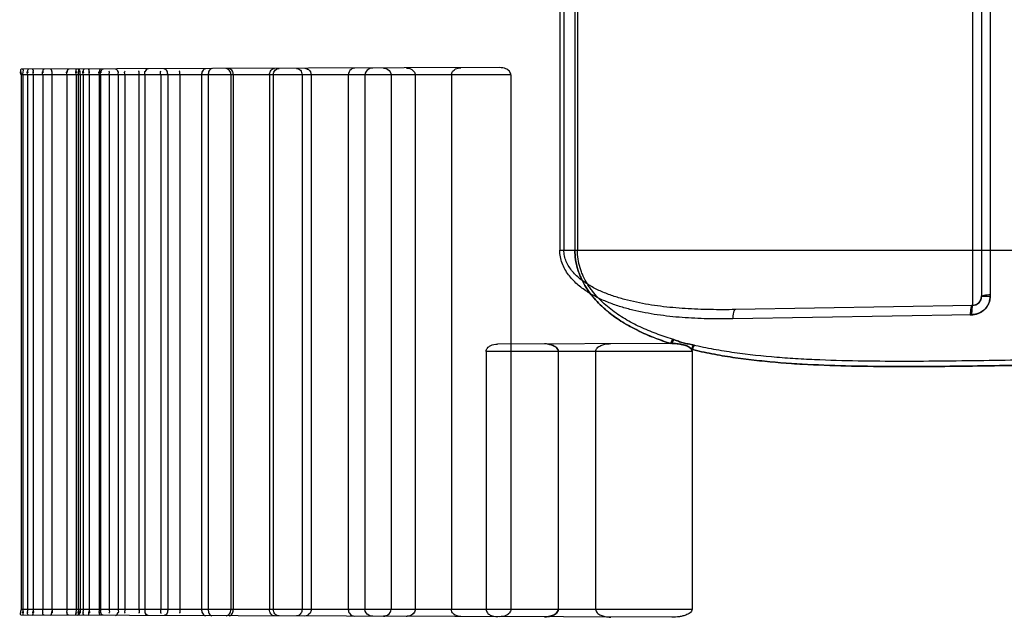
# Model space of a CAD drawing. Header units: millimetres. Extents: x 0 to 297, y 0 to 210.
# Tile 274 of 455: x 145.453 to 145.827, y 158.282 to 158.509. Entities that reach past the tile are written whole.
import ezdxf

# ---------------------------------------------------------------- set-up
doc = ezdxf.new("R2010")
doc.units = ezdxf.units.MM
doc.header["$LTSCALE"] = 16.335
doc.layers.add('INTFCLR_72935', color=7, linetype='CONTINUOUS')

msp = doc.modelspace()

# ---------------------------------------------------------------- linework, layer by layer
at = {"layer": 'INTFCLR_72935', "color": 9, "linetype": 'Continuous'}
for p, q in [((145.8151688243, 158.6105283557), (145.8151688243, 158.4004083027)), ((145.8186077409, 158.6070288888), (145.8186077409, 158.4039077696)), ((145.8219476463, 158.6070288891), (145.8219476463, 158.4039077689)), ((145.6583776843, 158.5894683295), (145.6583776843, 158.4214683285)), ((145.6599595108, 158.5894683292), (145.6599595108, 158.4214683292)), ((145.6641227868, 158.5894683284), (145.6641227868, 158.4214683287)), ((145.6650955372, 158.5894683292), (145.6650955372, 158.4214683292)), ((145.6397934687, 158.4879683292), (145.4536533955, 158.4879683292)), ((145.6355721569, 158.4907561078), (145.4537157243, 158.4901213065)), ((145.6583776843, 158.4214683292), (145.8466077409, 158.4214683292)), ((145.8186077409, 158.4039077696), (145.8219476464, 158.4039077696)), ((145.8151688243, 158.4004083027), (145.7251601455, 158.3988371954)), ((145.8150068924, 158.3969088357), (145.7241747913, 158.3953377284)), ((145.7011983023, 158.3875969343), (145.7004344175, 158.3859825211)), ((145.7011983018, 158.3875969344), (145.7004344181, 158.3859825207)), ((145.7017547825, 158.3874217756), (145.7009967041, 158.3859844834)), ((145.7017547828, 158.3874217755), (145.700996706, 158.3859844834)), ((145.700996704, 158.3859844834), (145.6347415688, 158.3857532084)), ((145.7086562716, 158.3829683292), (145.6303824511, 158.3829683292)), ((145.7086562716, 158.2849683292), (145.4536533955, 158.2849683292)), ((145.700996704, 158.281952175), (145.4537157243, 158.2828153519))]:
    msp.add_line(p, q, dxfattribs=at)
at = {"layer": 'INTFCLR_72935', "color": 6, "linetype": 'Continuous'}
for p, q in [((145.4536533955, 158.4879683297), (145.4536533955, 158.2849683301)), ((145.4543254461, 158.4879683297), (145.4543254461, 158.2849683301)), ((145.4561631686, 158.4879683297), (145.4561631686, 158.2849683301)), ((145.4581992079, 158.4879683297), (145.4581992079, 158.2849683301)), ((145.4619150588, 158.4879683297), (145.4619150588, 158.2849683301)), ((145.4653773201, 158.4879683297), (145.4653773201, 158.2849683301)), ((145.4710574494, 158.4879683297), (145.4710574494, 158.2849683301)), ((145.4746589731, 158.4879683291), (145.4746589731, 158.2849683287)), ((145.4753768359, 158.4879683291), (145.4753768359, 158.2849683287)), ((145.4760590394, 158.4879683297), (145.4760590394, 158.2849683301)), ((145.4773070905, 158.4879683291), (145.4773070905, 158.2849683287)), ((145.4794842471, 158.4879683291), (145.4794842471, 158.2849683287)), ((145.4833927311, 158.4879683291), (145.4833927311, 158.2849683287)), ((145.4838477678, 158.4879683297), (145.4838477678, 158.2849683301)), ((145.487103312, 158.4879683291), (145.487103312, 158.2849683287)), ((145.4905701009, 158.4879683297), (145.4905701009, 158.2849683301)), ((145.4930931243, 158.4879683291), (145.4930931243, 158.2849683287)), ((145.498473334, 158.4879683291), (145.498473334, 158.2849683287)), ((145.5006940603, 158.4879683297), (145.5006940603, 158.2849683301)), ((145.5067196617, 158.4879683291), (145.5067196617, 158.2849683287)), ((145.5094203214, 158.4879683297), (145.5094203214, 158.2849683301)), ((145.5139919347, 158.4879683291), (145.5139919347, 158.2849683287)), ((145.5222353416, 158.4879683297), (145.5222353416, 158.2849683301)), ((145.5247761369, 158.4879683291), (145.5247761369, 158.2849683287)), ((145.5334174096, 158.4879683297), (145.5334174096, 158.2849683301)), ((145.5342974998, 158.4879683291), (145.5342974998, 158.2849683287)), ((145.5480768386, 158.4879683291), (145.5480768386, 158.2849683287)), ((145.5495065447, 158.4879683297), (145.5495065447, 158.2849683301)), ((145.5604420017, 158.4879683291), (145.5604420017, 158.2849683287)), ((145.563913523, 158.4879683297), (145.563913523, 158.2849683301)), ((145.5780073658, 158.4879683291), (145.5780073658, 158.2849683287)), ((145.5843221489, 158.4879683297), (145.5843221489, 158.2849683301)), ((145.5943011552, 158.4879683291), (145.5943011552, 158.2849683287)), ((145.6034342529, 158.4879683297), (145.6034342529, 158.2849683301)), ((145.6172058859, 158.4879683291), (145.6172058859, 158.2849683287)), ((145.6397934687, 158.4879683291), (145.6397934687, 158.2849683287)), ((145.6303824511, 158.3829683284), (145.6303824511, 158.2849683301)), ((145.6578281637, 158.3829683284), (145.6578281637, 158.2849683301)), ((145.6719926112, 158.3829683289), (145.6719926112, 158.2849683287)), ((145.7086562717, 158.3829683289), (145.7086562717, 158.2849683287))]:
    msp.add_line(p, q, dxfattribs=at)
at = {"layer": 'INTFCLR_72935', "color": 7, "linetype": 'Continuous'}
for p, q in [((145.8150068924, 158.3969088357), (145.8151688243, 158.4004083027)), ((145.700996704, 158.3859844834), (145.7025325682, 158.3859240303)), ((145.7091062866, 158.3854713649), (145.7083881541, 158.3837502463))]:
    msp.add_line(p, q, dxfattribs=at)
for points in [[(145.5923621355, 158.49045698), (145.592264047, 158.4904862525), (145.5921642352, 158.4905125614), (145.5920627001, 158.4905357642), (145.5919594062, 158.4905557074), (145.591854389, 158.4905722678), (145.5917477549, 158.4905853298), (145.5916395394, 158.4905947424), (145.591529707, 158.4906003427), (145.5914182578, 158.4906019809)], [(145.6000140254, 158.490631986), (145.6001345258, 158.4906306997), (145.6002558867, 158.4906259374), (145.6003781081, 158.490617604), (145.6005022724, 158.4906055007), (145.6006272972, 158.4905895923), (145.6007499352, 158.4905702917), (145.6008691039, 158.4905479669), (145.6009858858, 158.4905226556), (145.6011002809, 158.4904945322)], [(145.5923621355, 158.2824796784), (145.592264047, 158.2824504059), (145.5921642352, 158.282424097), (145.5920627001, 158.2824008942), (145.5919594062, 158.2823809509), (145.591854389, 158.2823643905), (145.5917477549, 158.2823513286), (145.5916395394, 158.282341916), (145.591529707, 158.2823363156), (145.5914182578, 158.2823346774)], [(145.6010956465, 158.2824409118), (145.6009835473, 158.2824134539), (145.6008693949, 158.2823887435), (145.6007531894, 158.2823669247), (145.600634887, 158.2823481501), (145.6005145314, 158.2823325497), (145.6003922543, 158.2823202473), (145.6002680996, 158.2823113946), (145.6001420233, 158.2823061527), (145.6000140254, 158.2823046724)]]:
    msp.add_lwpolyline(points, dxfattribs=at)
at = {"layer": 'INTFCLR_72935', "color": 6, "linetype": 'Continuous'}
for points in [[(145.7086562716, 158.3829683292), (145.7086555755, 158.3830090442), (145.7086534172, 158.3830498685), (145.708649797, 158.3830907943), (145.7086447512, 158.3831317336), (145.7086382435, 158.383172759), (145.7086301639, 158.3832141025), (145.7086205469, 158.3832557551), (145.7086093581, 158.3832977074), (145.7085963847, 158.3833401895), (145.708581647, 158.3833832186), (145.7085651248, 158.3834267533), (145.7085465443, 158.3834709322), (145.7085259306, 158.3835157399), (145.7085032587, 158.3835611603), (145.7084781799, 158.3836073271), (145.7084505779, 158.3836542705), (145.708420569, 158.3837019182), (145.7083881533, 158.3837502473)], [(145.7083881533, 158.3837502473), (145.7084474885, 158.3836586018), (145.7084991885, 158.3835678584), (145.7085432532, 158.3834781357), (145.7085793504, 158.3833894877), (145.7086078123, 158.3833020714), (145.7086296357, 158.383216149), (145.7086451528, 158.3831318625), (145.7086540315, 158.3830492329), (145.7086562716, 158.3829683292)]]:
    msp.add_lwpolyline(points, dxfattribs=at)
at = {"layer": 'INTFCLR_72935', "color": 9, "linetype": 'Continuous'}
for centre, radius, start, end in [((145.8151077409, 158.4039077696), 0.0035, 270.999999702, 359.9999999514), ((145.6919518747, 158.3572494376), 0.0317248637, 72.00116539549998, 73.05480761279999)]:
    msp.add_arc(centre, radius, start, end, dxfattribs=at)
at = {"layer": 'INTFCLR_72935', "color": 7, "linetype": 'Continuous'}
for centre, start, end in [((145.6525906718, 158.3765764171), 80.5040051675, 90.2033254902), ((145.6525906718, 158.2913602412), 269.7966744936, 279.4959948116)]:
    msp.add_arc(centre, 0.0092390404, start, end, dxfattribs=at)
at = {"layer": 'INTFCLR_72935', "color": 6, "linetype": 'Continuous'}
for points in [[(145.4537157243, 158.4901213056), (145.4531355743, 158.4901192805), (145.4536544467, 158.4889620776), (145.4536544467, 158.488381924)], [(145.4536533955, 158.4879683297), (145.4536533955, 158.4884355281), (145.4532001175, 158.489368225), (145.4536673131, 158.4893698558)], [(145.4541921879, 158.490122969), (145.454643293, 158.4901245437), (145.4543153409, 158.4892263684), (145.4543153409, 158.4887752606)], [(145.4543254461, 158.4879683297), (145.4543254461, 158.4884409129), (145.4547640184, 158.4893873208), (145.4542914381, 158.4893856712)], [(145.4561631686, 158.4879683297), (145.4561631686, 158.4884396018), (145.4557540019, 158.4893791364), (145.4562252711, 158.4893807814)], [(145.4564235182, 158.490130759), (145.4559653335, 158.4901291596), (145.4561816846, 158.4892358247), (145.4561816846, 158.4887776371)], [(145.457864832, 158.4901357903), (145.4583279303, 158.4901374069), (145.4581743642, 158.4892445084), (145.4581743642, 158.4887814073)], [(145.4581992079, 158.4879683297), (145.4581992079, 158.4884395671), (145.458588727, 158.4893813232), (145.4581174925, 158.4893796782)], [(145.4619150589, 158.4879683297), (145.4619150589, 158.488440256), (145.4615532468, 158.4893781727), (145.4620251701, 158.4893798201)], [(145.4623841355, 158.4901515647), (145.4619059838, 158.4901498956), (145.4619486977, 158.4892629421), (145.4619486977, 158.4887847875)], [(145.4648276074, 158.4901600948), (145.465317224, 158.4901618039), (145.4653375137, 158.4892722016), (145.4653375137, 158.4887825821)], [(145.4653773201, 158.4879683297), (145.4653773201, 158.48844231), (145.4657200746, 158.4893858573), (145.4652460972, 158.4893842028)], [(145.4710574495, 158.4879683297), (145.4710574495, 158.4884444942), (145.4707422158, 158.4893860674), (145.4712183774, 158.4893877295)], [(145.4717556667, 158.4901842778), (145.4712422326, 158.4901824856), (145.4711065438, 158.4893008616), (145.4711065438, 158.4887874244)], [(145.4746589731, 158.4879683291), (145.4746589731, 158.4884513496), (145.4741910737, 158.4894156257), (145.4746740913, 158.4894173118)], [(145.4747269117, 158.4901946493), (145.4742645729, 158.4901930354), (145.4746635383, 158.4892714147), (145.4746635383, 158.4888090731)], [(145.4752308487, 158.4901964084), (145.4756976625, 158.4901980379), (145.4753657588, 158.4892692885), (145.4753657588, 158.4888024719)], [(145.4752690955, 158.4901965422), (145.4757997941, 158.4901983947), (145.4760036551, 158.4893147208), (145.4760036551, 158.488784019)], [(145.4753768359, 158.4879683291), (145.4753768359, 158.4884571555), (145.475828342, 158.4894360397), (145.4753395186, 158.4894343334)], [(145.4760590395, 158.4879683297), (145.4760590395, 158.4884465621), (145.4763540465, 158.4893929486), (145.4758758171, 158.4893912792)], [(145.4773070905, 158.4879683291), (145.4773070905, 158.4884555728), (145.4768876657, 158.4894267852), (145.4773749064, 158.489428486)], [(145.4775918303, 158.4902046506), (145.4771170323, 158.4902029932), (145.4773273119, 158.4892798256), (145.4773273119, 158.4888050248)], [(145.4791177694, 158.4902099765), (145.4795984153, 158.4902116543), (145.479457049, 158.4892891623), (145.479457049, 158.4888085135)], [(145.4794842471, 158.4879683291), (145.4794842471, 158.488455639), (145.4798820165, 158.4894292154), (145.4793947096, 158.4894275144)], [(145.4833927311, 158.4879683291), (145.4833927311, 158.4884561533), (145.4830252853, 158.4894251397), (145.4835131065, 158.4894268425)], [(145.4839069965, 158.4902266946), (145.4834091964, 158.4902249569), (145.4834294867, 158.4893094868), (145.4834294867, 158.4888116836)], [(145.4838477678, 158.4879683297), (145.4838477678, 158.4884494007), (145.4835809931, 158.4893938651), (145.4840620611, 158.4893955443)], [(145.4848082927, 158.4902298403), (145.4842413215, 158.4902278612), (145.4839120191, 158.4893511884), (145.4839120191, 158.4887842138)], [(145.487103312, 158.4879683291), (145.487103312, 158.4884582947), (145.4874494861, 158.4894328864), (145.4869595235, 158.4894311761)], [(145.4895004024, 158.4902462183), (145.4899713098, 158.4902478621), (145.4904096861, 158.4896359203), (145.4904096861, 158.48916501)], [(145.4905701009, 158.4879683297), (145.4905701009, 158.488453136), (145.4908149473, 158.4894045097), (145.490330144, 158.4894028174)], [(145.4930931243, 158.4879683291), (145.4930931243, 158.4884603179), (145.4927772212, 158.4894320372), (145.493269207, 158.4894337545)], [(145.498473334, 158.4879683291), (145.498473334, 158.4884633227), (145.4987666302, 158.4894412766), (145.4982716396, 158.4894395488)], [(145.5006940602, 158.4879683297), (145.5006940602, 158.4884560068), (145.5004789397, 158.4894040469), (145.5009666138, 158.4894057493)], [(145.5019686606, 158.4902897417), (145.5014480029, 158.4902879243), (145.5008778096, 158.4896924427), (145.5008778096, 158.4891717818)], [(145.5067196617, 158.4879683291), (145.5067196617, 158.4884650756), (145.5064576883, 158.4894382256), (145.5069544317, 158.4894399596)], [(145.5139919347, 158.4879683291), (145.5139919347, 158.4884688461), (145.5142289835, 158.4894483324), (145.5137284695, 158.4894465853)], [(145.4537157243, 158.2828153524), (145.4531355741, 158.2828173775), (145.4536544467, 158.2839745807), (145.4536544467, 158.2845547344)], [(145.4536533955, 158.2849683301), (145.4536533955, 158.2845011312), (145.4532001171, 158.2835684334), (145.4536673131, 158.2835668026)], [(145.4541921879, 158.282813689), (145.4546432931, 158.2828121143), (145.4543153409, 158.2837102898), (145.4543153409, 158.2841613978)], [(145.4543254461, 158.2849683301), (145.4543254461, 158.2844957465), (145.4547640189, 158.2835493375), (145.4542914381, 158.2835509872)], [(145.4561631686, 158.2849683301), (145.4561631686, 158.2844970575), (145.4557540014, 158.283557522), (145.4562252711, 158.283555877)], [(145.4564235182, 158.282805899), (145.4559653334, 158.2828074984), (145.4561816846, 158.2837008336), (145.4561816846, 158.2841590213)], [(145.457864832, 158.2828008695), (145.4583279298, 158.282799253), (145.4581743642, 158.2836921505), (145.4581743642, 158.2841552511)], [(145.4581992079, 158.2849683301), (145.4581992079, 158.2844970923), (145.4585887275, 158.2835553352), (145.4581174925, 158.2835569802)], [(145.4619150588, 158.2849683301), (145.4619150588, 158.2844964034), (145.4615532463, 158.2835584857), (145.4620251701, 158.2835568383)], [(145.4623841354, 158.2827850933), (145.4619059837, 158.2827867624), (145.4619486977, 158.2836737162), (145.4619486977, 158.2841518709)], [(145.4648276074, 158.2827765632), (145.4653172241, 158.2827748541), (145.4653375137, 158.2836644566), (145.4653375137, 158.2841540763)], [(145.4653773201, 158.2849683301), (145.4653773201, 158.2844943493), (145.4657200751, 158.2835508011), (145.4652460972, 158.2835524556)], [(145.4710574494, 158.2849683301), (145.4710574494, 158.2844921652), (145.4707422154, 158.283550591), (145.4712183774, 158.2835489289)], [(145.4717556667, 158.2827523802), (145.4712422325, 158.2827541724), (145.4711065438, 158.2836357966), (145.4711065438, 158.284149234)], [(145.4746589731, 158.2849683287), (145.4746589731, 158.2844853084), (145.4741910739, 158.2835210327), (145.4746740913, 158.2835193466)], [(145.4747269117, 158.2827420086), (145.4742645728, 158.2827436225), (145.4746635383, 158.2836652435), (145.4746635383, 158.2841275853)], [(145.4752308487, 158.2827402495), (145.4756976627, 158.28273862), (145.4753657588, 158.2836673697), (145.4753657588, 158.2841341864)], [(145.4752690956, 158.2827401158), (145.4757997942, 158.2827382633), (145.4760036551, 158.2836219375), (145.4760036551, 158.2841526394)], [(145.4753768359, 158.2849683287), (145.4753768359, 158.2844795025), (145.4758283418, 158.2835006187), (145.4753395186, 158.283502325)], [(145.4760590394, 158.2849683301), (145.4760590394, 158.2844900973), (145.476354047, 158.2835437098), (145.4758758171, 158.2835453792)], [(145.4773070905, 158.2849683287), (145.4773070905, 158.2844810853), (145.4768876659, 158.2835098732), (145.4773749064, 158.2835081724)], [(145.4775918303, 158.2827320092), (145.4771170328, 158.2827336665), (145.4773273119, 158.2836568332), (145.4773273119, 158.2841316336)], [(145.4791177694, 158.2827266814), (145.4795984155, 158.2827250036), (145.479457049, 158.283647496), (145.479457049, 158.2841281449)], [(145.4794842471, 158.2849683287), (145.4794842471, 158.284481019), (145.4798820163, 158.283507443), (145.4793947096, 158.283509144)], [(145.4833927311, 158.2849683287), (145.4833927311, 158.2844805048), (145.4830252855, 158.2835115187), (145.4835131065, 158.2835098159)], [(145.4839069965, 158.2827099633), (145.4834091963, 158.282711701), (145.4834294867, 158.2836271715), (145.4834294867, 158.2841249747)], [(145.4838477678, 158.2849683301), (145.4838477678, 158.2844872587), (145.4835809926, 158.2835427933), (145.4840620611, 158.2835411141)], [(145.4848082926, 158.2827068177), (145.4842413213, 158.2827087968), (145.4839120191, 158.2835854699), (145.4839120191, 158.2841524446)], [(145.4871033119, 158.2849683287), (145.4871033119, 158.2844783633), (145.4874494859, 158.283503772), (145.4869595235, 158.2835054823)], [(145.4895004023, 158.2826904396), (145.4899713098, 158.2826887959), (145.4904096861, 158.283300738), (145.4904096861, 158.2837716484)], [(145.4905701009, 158.2849683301), (145.4905701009, 158.2844835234), (145.4908149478, 158.2835321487), (145.490330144, 158.283533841)], [(145.4930931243, 158.2849683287), (145.4930931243, 158.2844763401), (145.4927772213, 158.2835046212), (145.493269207, 158.2835029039)], [(145.4984733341, 158.2849683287), (145.4984733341, 158.2844733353), (145.49876663, 158.2834953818), (145.4982716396, 158.2834971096)], [(145.5006940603, 158.2849683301), (145.5006940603, 158.2844806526), (145.5004789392, 158.2835326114), (145.5009666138, 158.2835309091)], [(145.5019686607, 158.2826469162), (145.5014480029, 158.2826487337), (145.5008778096, 158.2832442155), (145.5008778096, 158.2837648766)], [(145.5067196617, 158.2849683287), (145.5067196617, 158.2844715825), (145.5064576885, 158.2834984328), (145.5069544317, 158.2834966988)], [(145.5139919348, 158.2849683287), (145.5139919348, 158.2844678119), (145.5142289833, 158.283488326), (145.5137284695, 158.2834900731)]]:
    msp.add_open_spline(points, degree=3, dxfattribs=at)
for points, knots in [([(145.5094203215, 158.4879683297), (145.5094203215, 158.4884604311), (145.509300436, 158.4894088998), (145.5084847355, 158.490312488), (145.5080091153, 158.4903108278)], [0, 0, 0, 0, 0.5085139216, 1, 1, 1, 1]), ([(145.523905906, 158.4903663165), (145.5233485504, 158.490364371), (145.5223954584, 158.4894920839), (145.5222353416, 158.4884511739), (145.5222353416, 158.4879683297)], [0, 0, 0, 0, 0.5358174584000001, 1, 1, 1, 1]), ([(145.5261982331, 158.4903743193), (145.525702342, 158.4903725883), (145.5248863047, 158.4894229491), (145.524776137, 158.4884599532), (145.524776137, 158.4879683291)], [0, 0, 0, 0, 0.5021619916, 1, 1, 1, 1]), ([(145.5334174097, 158.4879683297), (145.5334174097, 158.4884666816), (145.5332053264, 158.4895700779), (145.5321571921, 158.4903951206), (145.531565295, 158.4903930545)], [0, 0, 0, 0, 0.4570975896, 1, 1, 1, 1]), ([(145.5342974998, 158.4879683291), (145.5342974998, 158.4884755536), (145.5341485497, 158.4894975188), (145.5332374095, 158.4903988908), (145.5327152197, 158.490397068)], [0, 0, 0, 0, 0.4927296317, 1, 1, 1, 1]), ([(145.5480768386, 158.4879683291), (145.5480768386, 158.4884777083), (145.5482851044, 158.4896097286), (145.5493577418, 158.4904551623), (145.5499648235, 158.4904572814)], [0, 0, 0, 0, 0.4562430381, 1, 1, 1, 1]), ([(145.5495065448, 158.4879683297), (145.5495065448, 158.4884699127), (145.549796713, 158.4896926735), (145.5510171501, 158.4904609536), (145.5517099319, 158.4904633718)], [0, 0, 0, 0, 0.4199564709, 1, 1, 1, 1]), ([(145.5583329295, 158.4904864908), (145.5588849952, 158.4904884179), (145.5600777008, 158.4898397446), (145.5604420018, 158.4885986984), (145.5604420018, 158.4879683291)], [0, 0, 0, 0, 0.4668903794, 1, 1, 1, 1]), ([(145.561448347, 158.4904973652), (145.5619468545, 158.4904991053), (145.5632465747, 158.4900905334), (145.563913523, 158.4887394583), (145.563913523, 158.4879683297)], [0, 0, 0, 0, 0.3926395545, 1, 1, 1, 1]), ([(145.5805507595, 158.4905640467), (145.580028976, 158.4905622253), (145.5786872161, 158.4901483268), (145.5780073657, 158.4887540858), (145.5780073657, 158.4879683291)], [0, 0, 0, 0, 0.3990588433, 1, 1, 1, 1]), ([(145.5873129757, 158.490587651), (145.586782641, 158.4905857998), (145.5853461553, 158.4903014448), (145.5843221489, 158.488857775), (145.5843221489, 158.4879683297)], [0, 0, 0, 0, 0.3735344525, 1, 1, 1, 1]), ([(145.6172058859, 158.4879683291), (145.6172058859, 158.4884458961), (145.6175737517, 158.4894263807), (145.6189262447, 158.4904517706), (145.6201176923, 158.4907021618), (145.6207972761, 158.490704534)], [0, 0, 0, 0, 0.2901444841, 0.5871182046, 1, 1, 1, 1]), ([(145.6397934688, 158.4879683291), (145.6397934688, 158.4884710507), (145.6392993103, 158.4895117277), (145.637710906, 158.4905066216), (145.6363612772, 158.4907588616), (145.635572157, 158.4907561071)], [0, 0, 0, 0, 0.2743758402, 0.5693106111, 1, 1, 1, 1]), ([(145.6303824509, 158.3829683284), (145.6303824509, 158.3834221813), (145.6307835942, 158.384357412), (145.6323414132, 158.3854686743), (145.6338003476, 158.385749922), (145.6347415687, 158.3857532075)], [0, 0, 0, 0, 0.242333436, 0.4974346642, 1, 1, 1, 1]), ([(145.6719926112, 158.3829683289), (145.6719926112, 158.3834326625), (145.6725348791, 158.3844388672), (145.6739313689, 158.3852402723), (145.6757171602, 158.3857820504), (145.677017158, 158.3859007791), (145.6777574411, 158.3859033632)], [0, 0, 0, 0, 0.1999322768, 0.4430201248, 0.6812477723, 1, 1, 1, 1]), ([(145.5094203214, 158.2849683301), (145.5094203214, 158.2844762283), (145.509300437, 158.2835277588), (145.5084847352, 158.2826241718), (145.5080091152, 158.2826258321)], [0, 0, 0, 0, 0.5085143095, 1, 1, 1, 1]), ([(145.5222353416, 158.2849683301), (145.5222353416, 158.2844733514), (145.5224009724, 158.2834276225), (145.523359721, 158.282572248), (145.523905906, 158.2825703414)], [0, 0, 0, 0, 0.4754075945, 1, 1, 1, 1]), ([(145.524776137, 158.2849683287), (145.524776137, 158.2844654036), (145.5248890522, 158.2834978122), (145.5257127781, 158.2825640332), (145.5261982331, 158.2825623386)], [0, 0, 0, 0, 0.508836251, 1, 1, 1, 1]), ([(145.531565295, 158.2825436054), (145.5320543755, 158.2825418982), (145.5331334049, 158.2832121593), (145.5334174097, 158.2843615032), (145.5334174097, 158.2849683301)], [0, 0, 0, 0, 0.4462805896, 1, 1, 1, 1]), ([(145.5327152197, 158.2825395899), (145.5332515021, 158.2825377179), (145.5341542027, 158.2834604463), (145.5342974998, 158.2844763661), (145.5342974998, 158.2849683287)], [0, 0, 0, 0, 0.5215526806, 1, 1, 1, 1]), ([(145.5499648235, 158.2824793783), (145.5494634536, 158.2824811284), (145.5483577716, 158.2831663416), (145.5480768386, 158.2843471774), (145.5480768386, 158.2849683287)], [0, 0, 0, 0, 0.4466477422, 1, 1, 1, 1]), ([(145.5517099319, 158.2824732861), (145.5511296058, 158.2824753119), (145.5499017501, 158.2830875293), (145.5495065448, 158.284348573), (145.5495065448, 158.2849683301)], [0, 0, 0, 0, 0.4835730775, 1, 1, 1, 1]), ([(145.5604420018, 158.2849683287), (145.5604420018, 158.2844561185), (145.5601731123, 158.2832573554), (145.5589974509, 158.2824478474), (145.5583329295, 158.2824501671)], [0, 0, 0, 0, 0.4352806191, 1, 1, 1, 1]), ([(145.563913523, 158.2849683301), (145.563913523, 158.2844637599), (145.5635462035, 158.2831666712), (145.5622122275, 158.2824366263), (145.561448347, 158.2824392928)], [0, 0, 0, 0, 0.3977831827, 1, 1, 1, 1]), ([(145.5780073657, 158.2849683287), (145.5780073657, 158.2844539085), (145.5783792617, 158.2831148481), (145.5797593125, 158.2823753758), (145.5805507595, 158.2823726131)], [0, 0, 0, 0, 0.3939285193, 1, 1, 1, 1]), ([(145.5873129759, 158.282349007), (145.5867826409, 158.2823508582), (145.5853461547, 158.282635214), (145.5843221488, 158.2840788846), (145.5843221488, 158.2849683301)], [0, 0, 0, 0, 0.3735344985, 1, 1, 1, 1]), ([(145.6207972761, 158.2822321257), (145.6203236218, 158.2822337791), (145.6193026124, 158.2823891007), (145.6178099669, 158.2831691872), (145.6172058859, 158.2843442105), (145.6172058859, 158.2849683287)], [0, 0, 0, 0, 0.2886906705, 0.6196044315, 1, 1, 1, 1]), ([(145.6303824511, 158.2849683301), (145.6303824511, 158.2845144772), (145.6307835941, 158.2835792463), (145.6323414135, 158.2824679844), (145.6338003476, 158.2821867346), (145.6347415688, 158.2821834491)], [0, 0, 0, 0, 0.2423334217, 0.4974346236, 1, 1, 1, 1]), ([(145.6397934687, 158.2849683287), (145.6397934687, 158.2844656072), (145.6392993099, 158.2834249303), (145.6377109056, 158.2824300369), (145.636361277, 158.2821777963), (145.6355721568, 158.2821805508)], [0, 0, 0, 0, 0.2743758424, 0.5693106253, 1, 1, 1, 1]), ([(145.671992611, 158.2849683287), (145.671992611, 158.2845039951), (145.6725348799, 158.2834977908), (145.6739313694, 158.2826963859), (145.6757171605, 158.2821546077), (145.677017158, 158.2820358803), (145.6777574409, 158.2820332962)], [0, 0, 0, 0, 0.1999323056, 0.4430201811, 0.6812478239, 1, 1, 1, 1]), ([(145.7086562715, 158.2849683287), (145.7086562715, 158.2844654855), (145.7079607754, 158.2835836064), (145.7066578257, 158.2829102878), (145.705265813, 158.2824410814), (145.7033653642, 158.2820540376), (145.7019441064, 158.2819488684), (145.700996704, 158.2819521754)], [0, 0, 0, 0, 0.1730618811, 0.3324359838, 0.512603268, 0.6739337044, 1, 1, 1, 1])]:
    msp.add_open_spline(points, degree=3, knots=knots, dxfattribs=at)
at = {"layer": 'INTFCLR_72935', "color": 7, "linetype": 'Continuous'}
for points, knots in [([(145.5914182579, 158.4906019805), (145.5919993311, 158.4905984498), (145.5934305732, 158.4902354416), (145.5943074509, 158.4887885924), (145.5943011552, 158.4879683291)], [0, 0, 0, 0, 0.4146537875, 1, 1, 1, 1]), ([(145.6000140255, 158.4906319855), (145.6006417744, 158.4906251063), (145.6017674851, 158.4903924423), (145.6030644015, 158.4894082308), (145.6034372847, 158.4884434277), (145.6034342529, 158.4879683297)], [0, 0, 0, 0, 0.3973230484, 0.6993067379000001, 1, 1, 1, 1]), ([(145.8143264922, 158.3968645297), (145.8147795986, 158.3968291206), (145.8156936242, 158.396939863), (145.8170394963, 158.3971875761), (145.8185132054, 158.3978247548), (145.8198069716, 158.3987898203), (145.8208170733, 158.4000287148), (145.8214618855, 158.4012379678), (145.8218583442, 158.4025462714), (145.8219476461, 158.403455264), (145.8219476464, 158.4039077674)], [0, 0, 0, 0, 0.1177011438, 0.2360735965, 0.3537602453, 0.5301783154, 0.6481305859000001, 0.7652381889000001, 0.8828127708, 1, 1, 1, 1]), ([(145.8186077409, 158.4039077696), (145.8186077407, 158.4030234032), (145.8178367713, 158.4010851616), (145.8158181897, 158.4003082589), (145.8148317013, 158.4003861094)], [0, 0, 0, 0, 0.4719334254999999, 1, 1, 1, 1]), ([(145.8219806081, 158.4045840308), (145.8220244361, 158.4041348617), (145.8219284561, 158.4032244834), (145.8215866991, 158.4012241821), (145.8204664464, 158.3993934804), (145.8188952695, 158.3980928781), (145.8176863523, 158.3974342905), (145.8163757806, 158.3970205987), (145.8154625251, 158.3969167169), (145.8150068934, 158.3969088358)], [0, 0, 0, 0, 0.1171688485, 0.2350644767, 0.5268070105, 0.6452268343, 0.7631076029, 0.8816894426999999, 1, 1, 1, 1]), ([(145.8219476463, 158.4039077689), (145.8219474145, 158.4032541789), (145.8217599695, 158.4019378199), (145.8209376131, 158.4001227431), (145.8196334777, 158.3986014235), (145.8176769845, 158.3973147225), (145.8160015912, 158.3969265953), (145.8150068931, 158.3969088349)], [0, 0, 0, 0, 0.1803180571, 0.3611061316, 0.5428061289, 0.7255304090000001, 1, 1, 1, 1]), ([(145.8186077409, 158.4039077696), (145.8186175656, 158.404009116), (145.8190523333, 158.4041665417), (145.8200325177, 158.4045510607), (145.8211864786, 158.4045074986), (145.8219806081, 158.4045840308)], [0, 0, 0, 0, 0.0875192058, 0.314255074, 1, 1, 1, 1]), ([(145.8148317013, 158.4003861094), (145.8147438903, 158.4003923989), (145.8147169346, 158.3998602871), (145.8145402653, 158.3992914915), (145.8144421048, 158.398107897), (145.8143601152, 158.3972982), (145.8143264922, 158.3968645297)], [0, 0, 0, 0, 0.073991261, 0.2968301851, 0.6344208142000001, 1, 1, 1, 1]), ([(145.7017547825, 158.3874217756), (145.7023404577, 158.3872247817), (145.703503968, 158.3868189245), (145.7052680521, 158.3861605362), (145.7073240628, 158.3857616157), (145.7087774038, 158.3855277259), (145.7095929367, 158.3853871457)], [0, 0, 0, 0, 0.2283137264, 0.4555829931, 0.6942254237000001, 1, 1, 1, 1]), ([(145.709587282, 158.3853768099), (145.7087803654, 158.3855573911), (145.7073177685, 158.3857402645), (145.7052689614, 158.3861681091), (145.7035004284, 158.3868094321), (145.7023420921, 158.3872312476), (145.7017547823, 158.3874217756)], [0, 0, 0, 0, 0.3056551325, 0.5442088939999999, 0.7717625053, 1, 1, 1, 1]), ([(145.6578281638, 158.3829683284), (145.6578276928, 158.3834933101), (145.6572403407, 158.3844496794), (145.6558421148, 158.3852621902), (145.6542599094, 158.3857255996), (145.6530954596, 158.3858134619), (145.6525578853, 158.3858153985)], [0, 0, 0, 0, 0.2439501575, 0.4596671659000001, 0.7501967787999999, 1, 1, 1, 1]), ([(145.6578281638, 158.3829683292), (145.6578305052, 158.3834901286), (145.6572404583, 158.3844513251), (145.6558267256, 158.3852707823), (145.6547428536, 158.3855829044), (145.6541130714, 158.3856891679)], [0, 0, 0, 0, 0.319734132, 0.6086482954, 1, 1, 1, 1]), ([(145.6541149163, 158.3856888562), (145.6545866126, 158.3856092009), (145.6555942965, 158.3853448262), (145.6570536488, 158.3846472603), (145.6578381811, 158.3835633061), (145.6578281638, 158.3829683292)], [0, 0, 0, 0, 0.2940491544, 0.6342255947, 1, 1, 1, 1]), ([(145.700996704, 158.3859844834), (145.7016575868, 158.3859867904), (145.703031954, 158.3859160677), (145.7048858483, 158.3856040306), (145.706744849, 158.3850118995), (145.7079566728, 158.3843884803), (145.7083881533, 158.3837502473)], [0, 0, 0, 0, 0.2508398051, 0.5220958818, 0.707594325, 1, 1, 1, 1]), ([(145.7086696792, 158.3834222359), (145.7085252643, 158.3838503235), (145.7078044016, 158.3843662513), (145.7065362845, 158.3851135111), (145.7048661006, 158.3856095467), (145.702910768, 158.385925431), (145.7016216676, 158.3859866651), (145.7009967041, 158.3859844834)], [0, 0, 0, 0, 0.1621825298, 0.2875748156, 0.5383459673, 0.7756509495, 1, 1, 1, 1]), ([(145.700996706, 158.3859844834), (145.7016016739, 158.3860158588), (145.7028508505, 158.386013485), (145.7047505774, 158.3857854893), (145.7063742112, 158.3853535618), (145.7076036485, 158.3846850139), (145.7082877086, 158.384163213), (145.7083881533, 158.3837502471)], [0, 0, 0, 0, 0.2263585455, 0.4650190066, 0.7163004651, 0.8411906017, 1, 1, 1, 1]), ([(145.7083881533, 158.3837502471), (145.7084244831, 158.3839122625), (145.7089970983, 158.3838840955), (145.7089973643, 158.3847372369), (145.7093589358, 158.3851351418), (145.709587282, 158.3853768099)], [0, 0, 0, 0, 0.2382585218, 0.5228998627, 1, 1, 1, 1]), ([(145.7095929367, 158.3853871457), (145.7094880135, 158.3852761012), (145.7090559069, 158.3846853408), (145.7087955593, 158.3839836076), (145.7086696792, 158.3834222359)], [0, 0, 0, 0, 0.2098291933, 1, 1, 1, 1]), ([(145.5914182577, 158.2823346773), (145.5919993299, 158.2823382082), (145.5934305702, 158.2827012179), (145.5943074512, 158.2841480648), (145.5943011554, 158.2849683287)], [0, 0, 0, 0, 0.4146531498, 1, 1, 1, 1]), ([(145.6034342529, 158.2849683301), (145.6034344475, 158.2844946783), (145.6030702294, 158.2835385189), (145.6017781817, 158.2825476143), (145.6006502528, 158.2823131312), (145.6000140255, 158.2823046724)], [0, 0, 0, 0, 0.2997750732, 0.5972951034, 1, 1, 1, 1]), ([(145.6034342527, 158.2849683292), (145.6034346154, 158.2844746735), (145.6029490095, 158.2832512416), (145.6017908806, 158.2826221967), (145.6010956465, 158.2824409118)], [0, 0, 0, 0, 0.4072608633, 1, 1, 1, 1]), ([(145.6525578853, 158.2821212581), (145.6531193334, 158.2821236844), (145.6541416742, 158.2822026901), (145.6556496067, 158.2826165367), (145.6570694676, 158.2833071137), (145.6578324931, 158.2843727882), (145.6578281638, 158.2849683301)], [0, 0, 0, 0, 0.2614224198, 0.4746771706, 0.7226980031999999, 1, 1, 1, 1]), ([(145.6578281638, 158.2849683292), (145.6578305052, 158.2844465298), (145.6572404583, 158.2834853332), (145.6558267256, 158.2826658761), (145.6547428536, 158.282353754), (145.6541130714, 158.2822474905)], [0, 0, 0, 0, 0.3197341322, 0.6086482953, 1, 1, 1, 1]), ([(145.6541149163, 158.2822478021), (145.6545866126, 158.2823274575), (145.6555942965, 158.2825918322), (145.6570536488, 158.2832893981), (145.6578381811, 158.2843733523), (145.6578281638, 158.2849683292)], [0, 0, 0, 0, 0.2940491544, 0.6342255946, 1, 1, 1, 1])]:
    msp.add_open_spline(points, degree=3, knots=knots, dxfattribs=at)
at = {"layer": 'INTFCLR_72935', "color": 9, "linetype": 'Continuous'}
for points, knots in [([(145.7241747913, 158.3953377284), (145.7209379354, 158.3952817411), (145.7145021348, 158.395284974), (145.7049104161, 158.3957303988), (145.6954477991, 158.3967345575), (145.6876770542, 158.3981815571), (145.6815940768, 158.3998375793), (145.6778661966, 158.401121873), (145.6749560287, 158.4023259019), (145.6721092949, 158.4036575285), (145.6686791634, 158.4055900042), (145.6655064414, 158.4079633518), (145.6632121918, 158.4101947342), (145.6616384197, 158.412075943), (145.6602840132, 158.4141620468), (145.6592255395, 158.4164427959), (145.6585378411, 158.4189001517), (145.6583776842, 158.4206071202), (145.6583776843, 158.4214683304)], [0, 0, 0, 0, 0.1264469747, 0.2512990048, 0.3748752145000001, 0.4978716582, 0.5595247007, 0.6209863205, 0.6517232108, 0.6825007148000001, 0.7437042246, 0.8051861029, 0.8366130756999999, 0.8685369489, 0.9007853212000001, 0.9334888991, 0.9663620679, 1, 1, 1, 1]), ([(145.7251601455, 158.3988371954), (145.7219526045, 158.3987812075), (145.7155767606, 158.398769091), (145.7060757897, 158.3991330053), (145.6967062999, 158.3999839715), (145.6890072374, 158.4012215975), (145.6829754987, 158.4026534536), (145.6792787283, 158.4037617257), (145.6763916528, 158.4048067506), (145.6735795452, 158.4059584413), (145.6701961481, 158.4076244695), (145.6670476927, 158.4096914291), (145.6647604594, 158.4116348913), (145.6632004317, 158.4132695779), (145.6618614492, 158.4150871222), (145.6608052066, 158.4170725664), (145.6601212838, 158.4192195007), (145.6599567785, 158.4207167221), (145.6599595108, 158.4214683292)], [0, 0, 0, 0, 0.1297370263, 0.2577888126, 0.3843769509, 0.51001805, 0.5727306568, 0.6349830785, 0.6659669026, 0.6968688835, 0.757848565, 0.8182117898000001, 0.8486038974, 0.8790715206, 0.9093825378, 0.9396318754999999, 0.9696037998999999, 1, 1, 1, 1]), ([(145.7004344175, 158.3859825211), (145.6993781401, 158.3863187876), (145.6972735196, 158.3870237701), (145.6931237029, 158.3885685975), (145.6880596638, 158.3907756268), (145.6822376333, 158.393956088), (145.6776884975, 158.3971393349), (145.6743197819, 158.4000653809), (145.6719534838, 158.4024730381), (145.6701564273, 158.4046590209), (145.6688416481, 158.406527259), (145.667612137, 158.4084884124), (145.6665443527, 158.4105633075), (145.6656706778, 158.4127367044), (145.6649332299, 158.4149839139), (145.6642961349, 158.417894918), (145.6641227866, 158.4202752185), (145.6641227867, 158.4214683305)], [0, 0, 0, 0, 0.0612913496, 0.1226963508, 0.2448017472, 0.366370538, 0.4889641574, 0.5508997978, 0.6128751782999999, 0.6754065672, 0.7071123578, 0.7391350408, 0.8033444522, 0.8357786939, 0.8685765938, 0.9340309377, 1, 1, 1, 1]), ([(145.6641227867, 158.4214683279), (145.6641227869, 158.420275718), (145.6642960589, 158.4178954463), (145.6649328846, 158.4149852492), (145.6656696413, 158.4127397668), (145.6665407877, 158.4105715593), (145.6676047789, 158.408501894), (145.6688307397, 158.4065437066), (145.6701434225, 158.404675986), (145.6726446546, 158.4016295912), (145.6755259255, 158.3989399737), (145.678164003, 158.3968784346), (145.6799623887, 158.3955667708), (145.6832042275, 158.3934274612), (145.6871028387, 158.3912979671), (145.6911237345, 158.3894402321), (145.6952072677, 158.3877500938), (145.6983328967, 158.3866515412), (145.7004344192, 158.3859825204)], [0, 0, 0, 0, 0.0659426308, 0.1314247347, 0.1641773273, 0.1965294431, 0.2605511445, 0.2924955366, 0.3242281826, 0.3867183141, 0.5101407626, 0.5410443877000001, 0.5718487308, 0.6331896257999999, 0.7556907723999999, 0.8169863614, 0.8780550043, 1, 1, 1, 1]), ([(145.7011983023, 158.3875969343), (145.7001490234, 158.3879181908), (145.698057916, 158.3885906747), (145.6939335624, 158.3900592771), (145.6889036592, 158.3921628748), (145.6831178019, 158.3951931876), (145.6785888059, 158.3982280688), (145.6752389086, 158.4010274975), (145.6728824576, 158.4033213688), (145.6711008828, 158.4054154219), (145.6697860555, 158.4071961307), (145.6685685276, 158.4090694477), (145.6675031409, 158.411049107), (145.666637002, 158.4131282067), (145.6659002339, 158.4152716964), (145.6652689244, 158.418052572), (145.6650943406, 158.4203285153), (145.6650955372, 158.4214683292)], [0, 0, 0, 0, 0.06220325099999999, 0.1244892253, 0.2481372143, 0.3709025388, 0.4942158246, 0.5562665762, 0.6181693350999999, 0.6804001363, 0.7118692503, 0.7435867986, 0.8069959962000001, 0.8389352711, 0.871178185, 0.9353900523, 1, 1, 1, 1]), ([(145.7251601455, 158.3988371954), (145.7247409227, 158.3988298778), (145.7242138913, 158.3972110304), (145.7241616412, 158.3961650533), (145.7241747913, 158.3953377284)], [0, 0, 0, 0, 0.3363129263, 1, 1, 1, 1]), ([(145.8396077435, 158.3777818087), (145.8342344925, 158.3776884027), (145.8232409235, 158.3775081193), (145.8066624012, 158.3772861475), (145.7899076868, 158.3771719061), (145.7732585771, 158.3772664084), (145.7567137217, 158.3777106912), (145.7443642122, 158.3784538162), (145.7361851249, 158.3792070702), (145.7307870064, 158.3797814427), (145.7241046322, 158.3806500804), (145.7161815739, 158.3819860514), (145.7109672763, 158.3831147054), (145.7083881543, 158.3837502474)], [0, 0, 0, 0, 0.1224441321, 0.2505140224, 0.3777622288, 0.5041927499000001, 0.6298397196, 0.7548262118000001, 0.7859775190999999, 0.8169773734, 0.8785095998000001, 0.9394787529, 1, 1, 1, 1]), ([(145.708388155, 158.3837502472), (145.7109713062, 158.3831137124), (145.714884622, 158.382266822), (145.7201503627, 158.3813167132), (145.728175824, 158.3800426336), (145.7376545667, 158.3789938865), (145.7485686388, 158.3782010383), (145.7596035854, 158.3776307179), (145.7734620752, 158.377263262), (145.790135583, 158.3771723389), (145.8068598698, 158.3772884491), (145.8233563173, 158.3775099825), (145.8342780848, 158.3776891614), (145.8396077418, 158.3777818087)], [0, 0, 0, 0, 0.06061619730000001, 0.09117394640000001, 0.1219094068, 0.2457497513, 0.3082787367, 0.3712321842, 0.4974914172, 0.6241049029, 0.7511205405, 0.878548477, 1, 1, 1, 1]), ([(145.7091062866, 158.3854713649), (145.7116736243, 158.38485798), (145.7155660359, 158.384055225), (145.7208013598, 158.3831590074), (145.7287821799, 158.3819438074), (145.738206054, 158.3809500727), (145.7490560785, 158.3802081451), (145.7600276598, 158.3796680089), (145.7738061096, 158.3793315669), (145.7903835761, 158.3792578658), (145.8070116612, 158.3793823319), (145.8234253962, 158.3796068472), (145.8342965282, 158.3797871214), (145.8396077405, 158.3798797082)], [0, 0, 0, 0, 0.0604906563, 0.0910208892, 0.1217192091, 0.2454818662, 0.3080088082, 0.3709441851, 0.4972011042, 0.6238179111, 0.750836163, 0.878266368, 1, 1, 1, 1])]:
    msp.add_open_spline(points, degree=3, knots=knots, dxfattribs=at)

doc.saveas('drawing.dxf')
